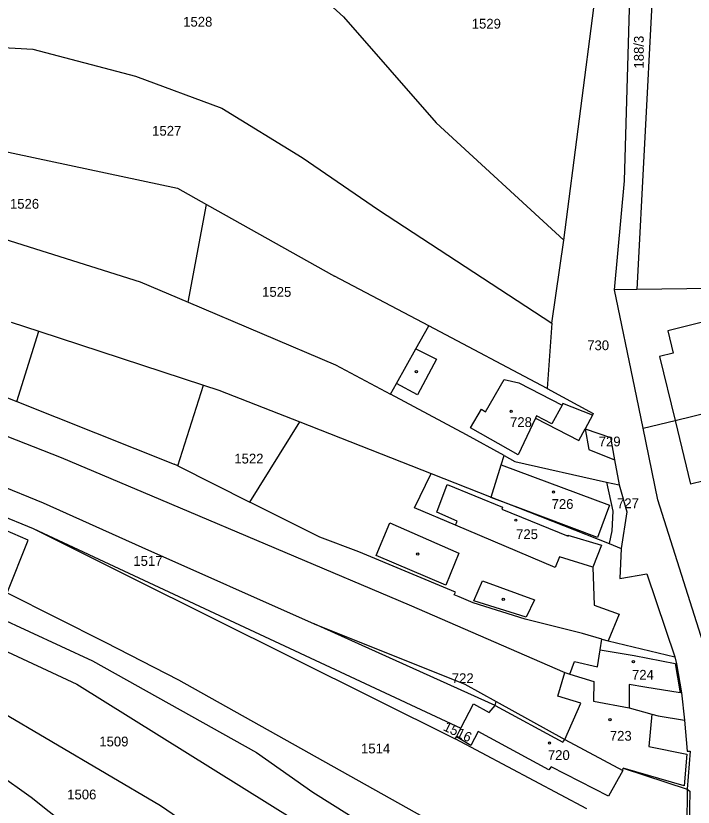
# Model space of a CAD drawing. Extents: x -563148 to -561712, y -1182311 to -1179502.
# Drawn here: x -562695 to -562591.4, y -1181039.6 to -1180918.5 of the extents above; entities that cross this region are included whole.
import ezdxf

# ---------------------------------------------------------------- set-up
doc = ezdxf.new("R2010")
doc.units = 0
for name, color, linetype in [('Vrstva 55', 7, 'Continuous'), ('Vrstva 56', 7, 'Continuous'), ('Vrstva 57', 7, 'Continuous')]:
    doc.layers.add(name, color=color, linetype=linetype)

msp = doc.modelspace()

# ---------------------------------------------------------------- linework, layer by layer
at = {"layer": 'Vrstva 55'}
for p, q in [((-562596.76, -1180899.17), (-562600, -1180960.38)), ((-562601.86, -1180943.74), (-562600.73, -1180904.79)), ((-562653.04, -1180911.12), (-562644.85, -1180918.62)), ((-562611.14, -1180952.82), (-562606.3, -1180915.26)), ((-562644.85, -1180918.62), (-562630.67, -1180934.86)), ((-562708.66, -1180922.62), (-562692.42, -1180923.6)), ((-562692.42, -1180923.6), (-562676.7, -1180927.7)), ((-562749.29, -1180928.07), (-562670.28, -1180944.87)), ((-562676.7, -1180927.7), (-562663.47, -1180932.64)), ((-562663.47, -1180932.64), (-562651.22, -1180940.17)), ((-562752.66, -1180935.08), (-562675.98, -1180959.19)), ((-562630.67, -1180934.86), (-562611.14, -1180952.82)), ((-562651.22, -1180940.17), (-562639.54, -1180948.17)), ((-562603.4, -1180960.42), (-562601.86, -1180943.74)), ((-562670.28, -1180944.87), (-562665.83, -1180947.37)), ((-562668.62, -1180962.32), (-562665.83, -1180947.37)), ((-562665.83, -1180947.37), (-562646.25, -1180958.33)), ((-562639.54, -1180948.17), (-562612.98, -1180965.51)), ((-562774.46, -1180952.14), (-562688.09, -1180986.06)), ((-562612.98, -1180965.51), (-562611.14, -1180952.82)), ((-562631.84, -1180965.95), (-562646.25, -1180958.33)), ((-562675.98, -1180959.19), (-562668.62, -1180962.32)), ((-562587.71, -1180960.22), (-562600, -1180960.38)), ((-562600, -1180960.38), (-562603.4, -1180960.42)), ((-562600.27, -1180975.42), (-562603.4, -1180960.42)), ((-562668.62, -1180962.32), (-562646.1, -1180971.89)), ((-562587.53, -1180964.78), (-562595.27, -1180966.7)), ((-562695.74, -1180965.37), (-562691.47, -1180966.77)), ((-562633.79, -1180969.45), (-562631.84, -1180965.95)), ((-562613.69, -1180975.53), (-562631.84, -1180965.95)), ((-562612.98, -1180965.51), (-562613.69, -1180975.53)), ((-562691.47, -1180966.77), (-562666.31, -1180974.99)), ((-562595.27, -1180966.7), (-562594.45, -1180970.13)), ((-562636.75, -1180974.75), (-562633.79, -1180969.45)), ((-562594.45, -1180970.13), (-562596.5, -1180970.62)), ((-562596.5, -1180970.62), (-562594.13, -1180980.4)), ((-562646.1, -1180971.89), (-562637.67, -1180976.4)), ((-562693.1, -1180998.72), (-562749.45, -1180974.41)), ((-562637.67, -1180976.4), (-562636.75, -1180974.75)), ((-562699.02, -1180975.85), (-562694.84, -1180977.52)), ((-562670.23, -1180987.35), (-562666.31, -1180974.99)), ((-562666.31, -1180974.99), (-562663.94, -1180975.76)), ((-562663.94, -1180975.76), (-562651.55, -1180980.64)), ((-562613.69, -1180975.53), (-562606.65, -1180979.33)), ((-562599.01, -1180981.58), (-562600.27, -1180975.42)), ((-562626.07, -1180982.61), (-562637.67, -1180976.4)), ((-562694.84, -1180977.52), (-562670.8, -1180987.12)), ((-562594.13, -1180980.4), (-562584.3, -1180978.02)), ((-562606.79, -1180979.6), (-562607.89, -1180981.67)), ((-562606.65, -1180979.33), (-562606.79, -1180979.6)), ((-562721.77, -1180980.33), (-562690.84, -1180993.04)), ((-562659.2, -1180992.92), (-562651.55, -1180980.64)), ((-562651.55, -1180980.64), (-562631.48, -1180988.54)), ((-562599.01, -1180981.58), (-562594.13, -1180980.4)), ((-562594.13, -1180980.4), (-562591.77, -1180990.15)), ((-562607.89, -1180981.67), (-562607.32, -1180984.87)), ((-562607.89, -1180981.67), (-562604.04, -1180983)), ((-562596.77, -1180992.57), (-562599.01, -1180981.58)), ((-562620.31, -1180985.77), (-562626.07, -1180982.61)), ((-562604.04, -1180983), (-562603.39, -1180986.44)), ((-562720.37, -1180985.56), (-562692.37, -1180996.95)), ((-562607.32, -1180984.87), (-562603.39, -1180986.44)), ((-562688.09, -1180986.06), (-562672.89, -1180992.5)), ((-562620.75, -1180987.18), (-562620.31, -1180985.77)), ((-562620.31, -1180985.77), (-562618.65, -1180986.68)), ((-562618.65, -1180986.68), (-562604.62, -1180989.84)), ((-562603.39, -1180986.44), (-562602.67, -1180990.28)), ((-562670.23, -1180987.35), (-562670.8, -1180987.12)), ((-562670.23, -1180987.35), (-562659.2, -1180992.92)), ((-562622.3, -1180992.15), (-562620.75, -1180987.18)), ((-562631.48, -1180988.54), (-562622.3, -1180992.15)), ((-562604.62, -1180989.84), (-562603.68, -1180994.31)), ((-562604.62, -1180989.84), (-562602.67, -1180990.28)), ((-562602.67, -1180990.28), (-562601.51, -1180994.4)), ((-562589.71, -1180989.65), (-562591.77, -1180990.15)), ((-562672.89, -1180992.5), (-562634.82, -1181008.63)), ((-562648.47, -1180998.29), (-562659.2, -1180992.92)), ((-562622.3, -1180992.15), (-562618.21, -1180993.76)), ((-562588.29, -1181019.42), (-562596.77, -1180992.57)), ((-562690.84, -1180993.04), (-562675.71, -1180999.79)), ((-562618.21, -1180993.76), (-562604.22, -1180999.27)), ((-562603.68, -1180994.31), (-562603.81, -1180997.31)), ((-562601.51, -1180994.4), (-562602.36, -1181000)), ((-562692.37, -1180996.95), (-562677.48, -1181004.38)), ((-562692.37, -1180996.95), (-562626.9, -1181027.49)), ((-562603.81, -1180997.31), (-562604.22, -1180999.27)), ((-562696.33, -1181006.82), (-562693.1, -1180998.72)), ((-562642.51, -1181000.53), (-562648.47, -1180998.29)), ((-562675.71, -1180999.79), (-562649.34, -1181011.56)), ((-562604.22, -1180999.27), (-562602.36, -1181000)), ((-562602.36, -1181000), (-562602.57, -1181004.59)), ((-562627.73, -1181006.67), (-562642.51, -1181000.53)), ((-562677.48, -1181004.38), (-562627.77, -1181029.16)), ((-562602.57, -1181004.59), (-562598.48, -1181003.91)), ((-562598.48, -1181003.91), (-562594.18, -1181016.59)), ((-562706.57, -1181006.44), (-562683.28, -1181017.21)), ((-562696.33, -1181006.82), (-562681.34, -1181014.34)), ((-562627.94, -1181007.08), (-562627.73, -1181006.67)), ((-562627.19, -1181007.39), (-562627.94, -1181007.08)), ((-562625.04, -1181008.32), (-562627.19, -1181007.39)), ((-562634.82, -1181008.63), (-562610.98, -1181019)), ((-562617.05, -1181010.81), (-562625.04, -1181008.32)), ((-562708.74, -1181010.07), (-562685.68, -1181020.77)), ((-562608.32, -1181013.01), (-562617.05, -1181010.81)), ((-562649.34, -1181011.56), (-562626.31, -1181020.75)), ((-562621.69, -1181024.03), (-562649.34, -1181011.56)), ((-562605.34, -1181013.89), (-562608.32, -1181013.01)), ((-562681.34, -1181014.34), (-562670.13, -1181020.1)), ((-562605.61, -1181015.54), (-562605.34, -1181013.89)), ((-562605.34, -1181013.89), (-562604.39, -1181014.16)), ((-562604.39, -1181014.16), (-562594.18, -1181016.59)), ((-562606.02, -1181018.1), (-562605.61, -1181015.54)), ((-562712.36, -1181016.12), (-562672.85, -1181039.35)), ((-562594.18, -1181016.59), (-562593.9, -1181017.65)), ((-562683.28, -1181017.21), (-562658.17, -1181031.21)), ((-562610.25, -1181019.23), (-562609.51, -1181017.31)), ((-562609.51, -1181017.31), (-562606.02, -1181018.1)), ((-562593.9, -1181017.65), (-562593.16, -1181022.11)), ((-562612.09, -1181022.61), (-562610.98, -1181019)), ((-562610.98, -1181019), (-562610.25, -1181019.23)), ((-562610.25, -1181019.23), (-562606.56, -1181020.36)), ((-562685.68, -1181020.77), (-562652.2, -1181041.63)), ((-562670.13, -1181020.1), (-562625.17, -1181045.27)), ((-562626.31, -1181020.75), (-562621.5, -1181023.41)), ((-562606.56, -1181020.36), (-562606.61, -1181023.38)), ((-562608.55, -1181023.69), (-562612.09, -1181022.61)), ((-562593.16, -1181022.11), (-562592.71, -1181026.27)), ((-562626.9, -1181027.49), (-562624.97, -1181023.8)), ((-562624.97, -1181023.8), (-562622.57, -1181025.09)), ((-562622.57, -1181025.09), (-562621.69, -1181024.03)), ((-562621.69, -1181024.03), (-562621.5, -1181023.41)), ((-562621.5, -1181023.41), (-562610.98, -1181029.25)), ((-562610.98, -1181029.25), (-562608.55, -1181023.69)), ((-562606.61, -1181023.38), (-562601.17, -1181024.42)), ((-562601.17, -1181024.42), (-562597.71, -1181025.34)), ((-562597.71, -1181025.34), (-562596.72, -1181025.6)), ((-562596.72, -1181025.6), (-562592.71, -1181026.27)), ((-562592.71, -1181026.27), (-562592.28, -1181031.05)), ((-562627.59, -1181028.82), (-562626.9, -1181027.49)), ((-562627.77, -1181029.16), (-562627.59, -1181028.82)), ((-562607.65, -1181039.85), (-562627.77, -1181029.16)), ((-562610.98, -1181029.25), (-562602.14, -1181033.98)), ((-562658.17, -1181031.21), (-562649.54, -1181037.29)), ((-562591.83, -1181031.02), (-562592.29, -1181036.86)), ((-562592.28, -1181031.05), (-562591.83, -1181031.02)), ((-562699.84, -1181032.99), (-562692.64, -1181038.09)), ((-562602.14, -1181033.98), (-562602.06, -1181033.63)), ((-562602.06, -1181033.63), (-562592.29, -1181036.86)), ((-562649.54, -1181037.29), (-562632.47, -1181047.98)), ((-562592.29, -1181036.86), (-562591.9, -1181037.16)), ((-562591.9, -1181037.16), (-562591.98, -1181043.29)), ((-562692.64, -1181038.09), (-562679, -1181048.91)), ((-562672.85, -1181039.35), (-562640.87, -1181061.1))]:
    msp.add_line(p, q, dxfattribs=at)
at = {"layer": 'Vrstva 56'}
for p, q in [((-562694.84, -1180977.52), (-562691.47, -1180966.77)), ((-562633.79, -1180969.45), (-562630.65, -1180971.02)), ((-562630.65, -1180971.02), (-562633.55, -1180976.48)), ((-562633.55, -1180976.48), (-562636.75, -1180974.75)), ((-562623.12, -1180979.09), (-562620.29, -1180974.12)), ((-562620.29, -1180974.12), (-562618.02, -1180974.67)), ((-562618.02, -1180974.67), (-562611.42, -1180978.05)), ((-562611.42, -1180978.05), (-562612.98, -1180980.95)), ((-562611.3, -1180977.83), (-562611.42, -1180978.05)), ((-562606.79, -1180979.6), (-562611.3, -1180977.83)), ((-562625.42, -1180981.52), (-562623.74, -1180978.71)), ((-562623.74, -1180978.71), (-562623.12, -1180979.09)), ((-562615.49, -1180980.07), (-562618.17, -1180985.69)), ((-562615.33, -1180979.73), (-562615.49, -1180980.07)), ((-562615.49, -1180980.07), (-562608.85, -1180983.5)), ((-562612.98, -1180980.95), (-562615.33, -1180979.73)), ((-562618.17, -1180985.69), (-562625.42, -1180981.52)), ((-562608.85, -1180983.5), (-562607.89, -1180981.67)), ((-562620.75, -1180987.18), (-562604.16, -1180993.36)), ((-562634, -1180993.77), (-562631.48, -1180988.54)), ((-562630.6, -1180994.46), (-562628.99, -1180990.23)), ((-562628.99, -1180990.23), (-562620.56, -1180993.7)), ((-562622.3, -1180992.15), (-562622.32, -1180992.22)), ((-562618.21, -1180993.76), (-562622.32, -1180992.22)), ((-562627.73, -1180996.44), (-562634, -1180993.77)), ((-562620.56, -1180993.7), (-562620.66, -1180994)), ((-562620.66, -1180994), (-562610.52, -1180998.13)), ((-562606.02, -1180998.33), (-562618.21, -1180993.76)), ((-562604.16, -1180993.36), (-562606.02, -1180998.33)), ((-562627.47, -1180995.83), (-562630.6, -1180994.46)), ((-562639.89, -1181001.09), (-562637.78, -1180996.08)), ((-562637.78, -1180996.08), (-562627.22, -1181000.73)), ((-562627.73, -1180996.44), (-562627.47, -1180995.83)), ((-562612.47, -1181002.93), (-562627.73, -1180996.44)), ((-562610.52, -1180998.13), (-562610.54, -1180997.97)), ((-562610.54, -1180997.97), (-562605.41, -1180999.52)), ((-562605.41, -1180999.52), (-562606.74, -1181002.88)), ((-562629.23, -1181005.62), (-562639.89, -1181001.09)), ((-562627.22, -1181000.73), (-562629.23, -1181005.62)), ((-562611.8, -1181001.26), (-562612.47, -1181002.93)), ((-562606.74, -1181002.88), (-562611.8, -1181001.26)), ((-562606.74, -1181002.88), (-562606.53, -1181008.69)), ((-562624.95, -1181008.03), (-562623.59, -1181004.95)), ((-562623.59, -1181004.95), (-562615.65, -1181007.89)), ((-562616.92, -1181010.54), (-562624.95, -1181008.03)), ((-562615.65, -1181007.89), (-562616.92, -1181010.54)), ((-562606.53, -1181008.69), (-562602.69, -1181010.08)), ((-562602.69, -1181010.08), (-562604.39, -1181014.16)), ((-562605.61, -1181015.54), (-562600.38, -1181016.38)), ((-562600.38, -1181016.38), (-562594.12, -1181017.6)), ((-562594.12, -1181017.6), (-562593.34, -1181022.12)), ((-562601.14, -1181020.85), (-562601.17, -1181024.42)), ((-562598.76, -1181021.23), (-562601.14, -1181020.85)), ((-562593.34, -1181022.12), (-562598.76, -1181021.23)), ((-562621.69, -1181024.03), (-562611.29, -1181029.65)), ((-562597.71, -1181025.34), (-562598.16, -1181030.32)), ((-562624.26, -1181028.02), (-562625.37, -1181030.14)), ((-562613.43, -1181033.87), (-562624.26, -1181028.02)), ((-562625.37, -1181030.14), (-562627.59, -1181028.82)), ((-562611.29, -1181029.65), (-562610.98, -1181029.25)), ((-562598.16, -1181030.32), (-562592.34, -1181031.5)), ((-562592.34, -1181031.5), (-562592.72, -1181036.32)), ((-562613.1, -1181033.42), (-562613.43, -1181033.87)), ((-562604.31, -1181037.93), (-562613.1, -1181033.42)), ((-562602.14, -1181033.98), (-562604.31, -1181037.93)), ((-562592.72, -1181036.32), (-562602.06, -1181033.63)), ((-562592.29, -1181036.86), (-562592.33, -1181043.22))]:
    msp.add_line(p, q, dxfattribs=at)
at = {"layer": 'Vrstva 57'}
for centre in [(-562633.71, -1180972.93), (-562619.22, -1180979.01), (-562612.74, -1180991.38), (-562618.5, -1180995.67), (-562633.52, -1181000.87), (-562620.43, -1181007.78), (-562600.51, -1181017.35), (-562604.1, -1181026.19), (-562613.35, -1181029.78)]:
    msp.add_circle(centre, 0.175, dxfattribs=at)

# ---------------------------------------------------------------- texts
for s, p in [('1528', (-562669.4, -1180920.14)), ('1529', (-562625.25, -1180920.44)), ('1527', (-562674.15, -1180936.83)), ('1526', (-562695.91, -1180948.01)), ('1525', (-562657.32, -1180961.49)), ('730', (-562607.58, -1180969.66)), ('728', (-562619.39, -1180981.42)), ('729', (-562605.82, -1180984.38)), ('1522', (-562661.58, -1180987)), ('726', (-562613.03, -1180993.95)), ('727', (-562603.02, -1180993.84)), ('725', (-562618.46, -1180998.57)), ('1517', (-562677.03, -1181002.67)), ('722', (-562628.3, -1181020.61)), ('724', (-562600.73, -1181020.09)), ('723', (-562604.12, -1181029.43)), ('1509', (-562682.24, -1181030.3)), ('1514', (-562642.19, -1181031.37)), ('720', (-562613.6, -1181032.38)), ('1506', (-562687.15, -1181038.41))]:
    msp.add_text(s, height=1.5, dxfattribs=at).set_placement(p)
for s, rotation, p in [('188/3', 90.0006, (-562598.93, -1180926.55)), ('1516', 334.3698, (-562629.73, -1181027.78))]:
    msp.add_text(s, height=1.5, rotation=rotation, dxfattribs=at).set_placement(p)

doc.saveas('drawing.dxf')
